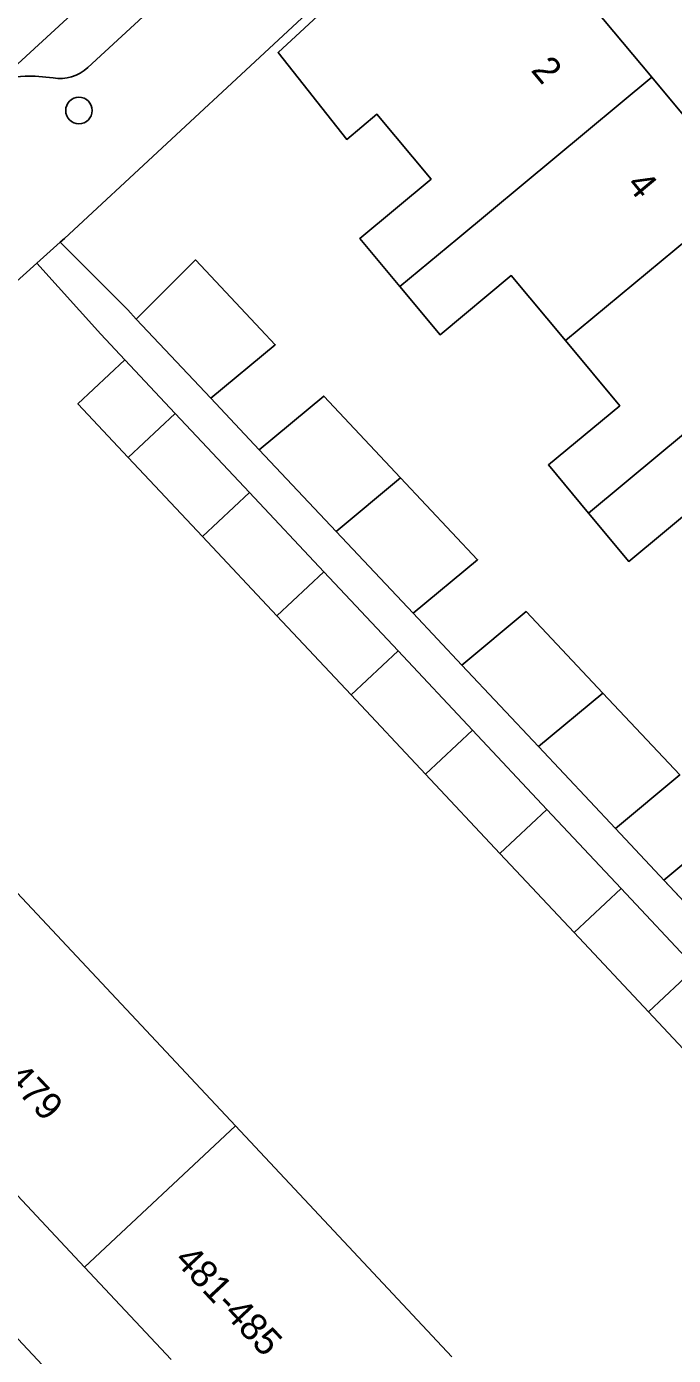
# Model space of a CAD drawing. Extents: x 163150 to 163546, y 380933 to 381635.
# Drawn here: x 163410.9 to 163434.69, y 380958.88 to 381007.8 of the extents above; entities that cross this region are included whole.
import ezdxf

# ---------------------------------------------------------------- set-up
doc = ezdxf.new("R2010")
doc.units = 0
for name, color, linetype in [('IMGEO_Boom', 7, 'Continuous'), ('IMGEO_Fietspad_gesloten', 7, 'Continuous'), ('IMGEO_Pand', 7, 'Continuous'), ('IMGEO_Pand_nummerreeks', 7, 'Continuous'), ('IMGEO_Rijbaan_lokaal_open', 7, 'Continuous'), ('IMGEO_Voetpad_open', 7, 'Continuous')]:
    doc.layers.add(name, color=color, linetype=linetype)

msp = doc.modelspace()

# ---------------------------------------------------------------- linework, layer by layer
at = {"layer": 'IMGEO_Boom'}
msp.add_circle((163412.822, 381004.711), 0.489, dxfattribs=at)
at = {"layer": 'IMGEO_Fietspad_gesloten'}
msp.add_lwpolyline([(163386.168, 380985.564), (163389.734, 380981.756), (163426.381, 380942.59), (163431.634, 380936.983)], dxfattribs=at)
at = {"layer": 'IMGEO_Pand'}
for points in [[(163424.629, 380998.229), (163423.156, 381000), (163425.774, 381002.186), (163423.784, 381004.577), (163422.673, 381003.646), (163420.144, 381006.846), (163426.609, 381012.836), (163429.41, 381009.418), (163430.345, 381010.201), (163433.893, 381005.936)], [(163424.629, 380998.229), (163426.758, 381000), (163433.893, 381005.936)], [(163433.893, 381005.936), (163437.364, 381001.765)], [(163430.721, 380996.239), (163435.243, 381000), (163437.364, 381001.765)], [(163417.673, 380994.116), (163420.045, 380996.09), (163419.517, 380996.653), (163417.109, 380999.213), (163416.886, 380998.991), (163416.814, 380998.918), (163416.534, 380998.639), (163414.929, 380997.035)], [(163430.721, 380996.239), (163428.728, 380998.634), (163426.107, 380996.453), (163424.629, 380998.229)], [(163440.834, 380997.593), (163434.193, 380992.067), (163431.571, 380989.886)], [(163414.929, 380997.035), (163417.673, 380994.116)], [(163431.571, 380989.886), (163430.094, 380991.662), (163432.715, 380993.843), (163430.721, 380996.239)], [(163414.513, 380995.534), (163412.784, 380993.914), (163414.634, 380991.941)], [(163416.362, 380993.562), (163414.513, 380995.534)], [(163424.65, 380991.189), (163421.826, 380994.195), (163419.454, 380992.222)], [(163414.634, 380991.941), (163416.362, 380993.562)], [(163416.362, 380993.562), (163419.097, 380990.646)], [(163419.454, 380992.222), (163422.278, 380989.217)], [(163417.367, 380989.027), (163414.634, 380991.941)], [(163422.278, 380989.217), (163424.65, 380991.189)], [(163425.115, 380986.2), (163427.484, 380988.172), (163424.65, 380991.189)], [(163417.367, 380989.027), (163419.097, 380990.646)], [(163419.097, 380990.646), (163421.832, 380987.73)], [(163437.663, 380987.896), (163435.671, 380990.291), (163433.049, 380988.109), (163431.571, 380989.886)], [(163420.102, 380986.11), (163417.367, 380989.027)], [(163422.278, 380989.217), (163425.115, 380986.2)], [(163420.102, 380986.11), (163421.832, 380987.73)], [(163421.832, 380987.73), (163424.567, 380984.813)], [(163422.836, 380983.194), (163420.102, 380986.11)], [(163432.095, 380983.264), (163429.274, 380986.266), (163426.905, 380984.295)], [(163424.567, 380984.813), (163422.836, 380983.194)], [(163424.567, 380984.813), (163427.302, 380981.897)], [(163429.726, 380981.294), (163426.905, 380984.295)], [(163425.571, 380980.277), (163422.836, 380983.194)], [(163432.095, 380983.264), (163429.726, 380981.294)], [(163432.558, 380978.28), (163434.926, 380980.25), (163432.095, 380983.264)], [(163425.571, 380980.277), (163427.302, 380981.897)], [(163427.302, 380981.897), (163430.036, 380978.981)], [(163429.726, 380981.294), (163432.558, 380978.28)], [(163428.306, 380977.361), (163425.571, 380980.277)], [(163430.036, 380978.981), (163428.306, 380977.361)], [(163430.036, 380978.981), (163432.771, 380976.064)], [(163439.54, 380975.339), (163436.711, 380978.35), (163434.343, 380976.38), (163437.172, 380973.368)], [(163431.04, 380974.444), (163428.306, 380977.361)], [(163410.543, 380975.903), (163418.578, 380967.324)], [(163432.771, 380976.064), (163431.04, 380974.444)], [(163432.771, 380976.064), (163435.506, 380973.148)], [(163433.775, 380971.528), (163431.04, 380974.444)], [(163435.506, 380973.148), (163433.775, 380971.528)], [(163436.51, 380968.612), (163433.775, 380971.528)], [(163413.028, 380962.127), (163418.578, 380967.324)], [(163418.578, 380967.324), (163426.542, 380958.821)], [(163413.028, 380962.127), (163409.842, 380965.529)], [(163416.214, 380958.725), (163413.028, 380962.127)]]:
    msp.add_lwpolyline(points, dxfattribs=at)
at = {"layer": 'IMGEO_Rijbaan_lokaal_open'}
msp.add_lwpolyline([(163409.794, 381005.73), (163425.737, 381020.394)], dxfattribs=at)
at = {"layer": 'IMGEO_Voetpad_open'}
for points in [[(163425.016, 381017.255), (163413.142, 381006.301)], [(163412.135, 380999.86), (163412.29, 381000), (163430.255, 381016.703)], [(163411.87, 381005.912), (163411.21, 381005.972)], [(163411.277, 380999.087), (163412.135, 380999.86)], [(163414.929, 380997.035), (163414.624, 380997.37), (163412.135, 380999.86)], [(163393.44, 380983.006), (163411.277, 380999.087)], [(163411.277, 380999.087), (163413.628, 380996.479), (163414.513, 380995.534)], [(163419.454, 380992.222), (163417.673, 380994.116)], [(163426.905, 380984.295), (163425.115, 380986.2)], [(163452.28, 380957.088), (163448.109, 380961.66), (163432.558, 380978.28)]]:
    msp.add_lwpolyline(points, dxfattribs=at)
for centre, radius, start, end in [((163412.124, 381007.356), 1.466, 260.033, 313.9761), ((163410.982, 381003.044), 2.937, 85.5415, 113.8552)]:
    msp.add_arc(centre, radius, start, end, dxfattribs=at)

# ---------------------------------------------------------------- texts
at = {"layer": 'IMGEO_Pand_nummerreeks'}
for s, rotation, p in [('2', 309.7566, (163429.42, 381006.184)), ('4', 309.7664, (163432.93, 381001.963)), ('475-479', 313.4792, (163408.216, 380971.004)), ('481-485', 313.1305, (163416.296, 380962.358))]:
    msp.add_text(s, height=1, rotation=rotation, dxfattribs=at).set_placement(p)

doc.saveas('drawing.dxf')
